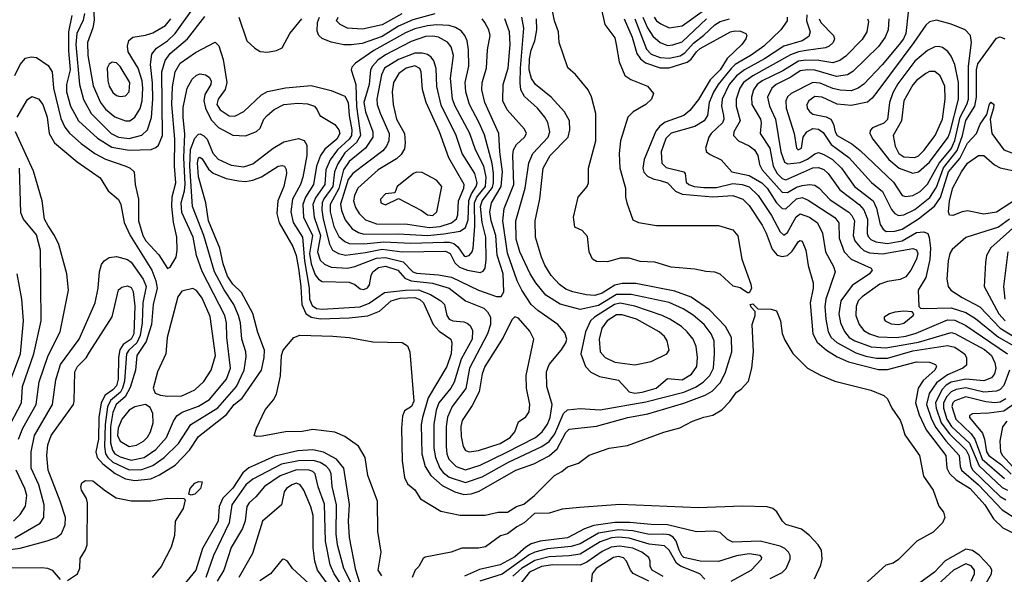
# Model space of a CAD drawing. Extents: x 997028 to 1115134, y 536408 to 618974.
# Tile 342 of 473: x 1040432 to 1045847, y 592702 to 595751. Entities that reach past the tile are written whole.
import ezdxf

# ---------------------------------------------------------------- set-up
doc = ezdxf.new("R2010")
doc.units = 0

msp = doc.modelspace()

# ---------------------------------------------------------------- linework, layer by layer
at = {"layer": '0CON10XD'}
for points in [[(1040833.4, 595945), (1040841.4, 595748.6), (1040833.8, 595706.2), (1040805.9, 595625), (1040806.5, 595555), (1040837, 595387), (1040876.7, 595295), (1040905, 595259.2), (1040955, 595216.3), (1041015, 595195.9), (1041038, 595195), (1041065.5, 595214.5), (1041095, 595263.5), (1041105.9, 595305), (1041110.4, 595375), (1041105.8, 595415), (1041084.1, 595485), (1041029.7, 595575), (1041024.7, 595605.3), (1041032.7, 595637.3), (1041055.3, 595654.7), (1041125, 595665.8), (1041165, 595679), (1041235, 595719.5), (1041263.5, 595755)], [(1040788.5, 595785), (1040782, 595748), (1040746.4, 595675), (1040740.3, 595615), (1040761.5, 595395), (1040782.8, 595312.8), (1040825, 595234.7), (1040934.7, 595125), (1040975, 595104.8), (1041035, 595097.4), (1041104.5, 595115.5), (1041134.7, 595145), (1041157.1, 595212.9), (1041164.1, 595315), (1041163.4, 595403.4), (1041152.2, 595505), (1041158.8, 595561.2), (1041184.9, 595595.1), (1041245.1, 595634.9), (1041288, 595675), (1041403.8, 595836.2)], [(1044445, 594250), (1044435, 594250), (1044395, 594277.5), (1044356.4, 594286.4), (1044285, 594352.5), (1044255, 594363.3), (1044205, 594366.2), (1044145, 594380), (1044015, 594390), (1043925, 594418), (1043845, 594422), (1043785, 594440), (1043735, 594440), (1043665, 594420), (1043605, 594421.2), (1043583.3, 594435), (1043563.3, 594475), (1043555, 594560), (1043525, 594592.5), (1043485, 594610), (1043478.8, 594665), (1043504.1, 594775.9), (1043552.5, 594835), (1043560, 594855), (1043560, 594935), (1043600.8, 595085), (1043601.4, 595235), (1043577.3, 595327.3), (1043558.8, 595365), (1043489.7, 595449.7), (1043446.4, 595486.4), (1043400, 595625), (1043396, 595685), (1043372.9, 595745), (1043355.7, 595834.3)], [(1043630.8, 595815), (1043650, 595725), (1043705, 595651.2), (1043713.1, 595615), (1043729.3, 595519.3), (1043761.2, 595445), (1043793.2, 595423.2), (1043885, 595385.8), (1043917.5, 595345), (1043906.7, 595315), (1043876.2, 595285), (1043805.9, 595244.1), (1043776.7, 595215), (1043735.7, 595085), (1043730, 595015), (1043732.5, 594935), (1043763.8, 594825), (1043763.8, 594775), (1043771.2, 594745), (1043805, 594650), (1043835, 594636.7), (1043935, 594620), (1044275, 594620), (1044355, 594596), (1044382.1, 594562.1), (1044404, 594435), (1044453.3, 594296.7), (1044456.1, 594273.9), (1044445, 594250)], [(1043921.9, 595765), (1043935.3, 595745), (1043957.5, 595727.5), (1044005, 595705.7), (1044075, 595717.7), (1044211.3, 595815)], [(1040354, 592836), (1040434.6, 592845.4), (1040583.5, 592886.5), (1040635, 592905.4), (1040662.7, 592927.3), (1040682.1, 592975), (1040684.2, 593015), (1040655.8, 593105), (1040588.4, 593275), (1040581.7, 593355), (1040587.4, 593415), (1040604.8, 593465.2), (1040727.5, 593635), (1040732.5, 593655), (1040735.9, 593815), (1040750.9, 593845), (1040797.3, 593892.7), (1040817.2, 593922.8), (1040941.7, 594118.3), (1040975, 594266), (1040995, 594281.5), (1041025, 594288.5), (1041045, 594278.8), (1041056.1, 594256.1), (1041065.8, 594175.8), (1041060, 594025), (1041046.2, 593995), (1041002, 593965), (1040983.3, 593936.7), (1040976.2, 593895), (1040973.3, 593775), (1040965, 593739.2), (1040945, 593715.8), (1040902.7, 593687.3), (1040879.7, 593645), (1040867.1, 593565), (1040865.5, 593445), (1040851.9, 593375), (1040859, 593345), (1040889.3, 593309.3), (1040956.7, 593256.7), (1041015, 593227.3), (1041065, 593218.5), (1041152.7, 593227.3), (1041201.5, 593248.5), (1041288.2, 593301.8), (1041365.7, 593384.3), (1041415, 593459.1), (1041569.4, 593580.6), (1041611.2, 593635), (1041655, 593671.4), (1041761.9, 593825), (1041777.6, 593895), (1041778.1, 593935), (1041742.5, 594032.5), (1041715.2, 594135.2), (1041652.2, 594252.2), (1041605, 594297.6), (1041575, 594341.4), (1041551.2, 594408.8), (1041532.9, 594495), (1041470.9, 594645), (1041455.2, 594745.2), (1041415, 594888), (1041409.5, 594965), (1041415, 594992.5), (1041422.5, 594995), (1041435, 594985.6), (1041470.1, 594930.1), (1041497, 594907), (1041567.8, 594877.8), (1041635, 594864.4), (1041675, 594861.5), (1041715, 594868.6), (1041761.9, 594888.1), (1041854.2, 594945), (1041875, 594950.4), (1041888.1, 594945), (1041897.9, 594927.9), (1041898.8, 594905), (1041884.7, 594835), (1041851.6, 594755), (1041846.5, 594685), (1041858.9, 594635), (1041934.2, 594505), (1041952.5, 594455), (1041965, 594382.5), (1041979.3, 594285), (1041984.9, 594184.9), (1042006.3, 594136.3), (1042035, 594115.5), (1042085, 594107.3), (1042245, 594112.3), (1042347.2, 594122.8), (1042411.2, 594148.8), (1042475.3, 594205), (1042525, 594221.2), (1042605, 594224.2), (1042633, 594213), (1042653.6, 594195), (1042706.9, 594075), (1042739.4, 594039.4), (1042803.5, 593995), (1042809.6, 593975), (1042805.6, 593915), (1042781, 593845), (1042678.3, 593671.7), (1042647, 593565), (1042641.1, 593525), (1042644.4, 593365), (1042661.9, 593295), (1042693.8, 593245), (1042755, 593190.9), (1042825, 593155.2), (1042875, 593141.2), (1042915, 593144.8), (1042960.1, 593159.9), (1043161.2, 593275), (1043259.5, 593310.5), (1043345, 593354.4), (1043387.3, 593392.7), (1043435, 593481.3), (1043455, 593499.7), (1043605, 593516.2), (1043776, 593565), (1043886, 593584), (1044085, 593643), (1044202.7, 593687.3), (1044241.2, 593708.8), (1044284.3, 593755), (1044312.3, 593807.7), (1044348.3, 593925), (1044346.3, 594005), (1044313.8, 594063.8), (1044225.5, 594155.5), (1044125, 594226.3), (1044035, 594259.4), (1043820.8, 594300.8), (1043745, 594301.6), (1043705, 594291.5), (1043635, 594248.6), (1043595.2, 594234.8), (1043548.3, 594238.3), (1043474.7, 594255.3), (1043435, 594270.5), (1043401.5, 594295), (1043354.5, 594344.5), (1043320.9, 594400.9), (1043301.8, 594445), (1043269.7, 594555), (1043268, 594645), (1043293.6, 594766.4), (1043312, 594935), (1043350.5, 595005), (1043448.6, 595105), (1043457.9, 595145), (1043455.2, 595195.2), (1043428.7, 595245), (1043354.8, 595324.8), (1043268.2, 595395), (1043247.9, 595427.9), (1043234.6, 595475), (1043236.4, 595535), (1043245, 595584.4), (1043265.2, 595634.9), (1043276.3, 595695), (1043275.2, 595755)], [(1040406.2, 595445), (1040434.5, 595505.5), (1040465, 595539.2), (1040495, 595547.1), (1040525, 595542.9), (1040589.1, 595499.1), (1040610.6, 595465), (1040618.4, 595375), (1040658.1, 595208.1), (1040680.3, 595160.3), (1040706.7, 595126.7), (1040771, 595071), (1040846, 595016), (1040904.5, 594984.5), (1041016.6, 594946.6), (1041040, 594935), (1041061.4, 594915), (1041068.1, 594845), (1041086, 594765), (1041086.1, 594645), (1041108.8, 594565), (1041125.2, 594535), (1041197.9, 594457.9), (1041245, 594384.2), (1041259.7, 594390.3), (1041293.1, 594445), (1041298.5, 594485), (1041296.2, 594555), (1041277.5, 594637.5), (1041268.6, 594725), (1041271.8, 594778.2), (1041291.7, 594855), (1041283.7, 594945), (1041284.8, 595095), (1041268.4, 595285), (1041272, 595382), (1041287.6, 595465), (1041315, 595511.2), (1041399.3, 595570.7), (1041508.3, 595628.3), (1041527.6, 595607.6), (1041552.1, 595532.1), (1041571.4, 595405), (1041563.3, 595366.7), (1041524.2, 595315), (1041515.8, 595285), (1041535, 595256.1), (1041585, 595223.2), (1041615, 595220.7), (1041665, 595246.8), (1041762.2, 595337.8), (1041795, 595357.2), (1041895, 595377.3), (1042035, 595389.2), (1042145, 595362), (1042220.6, 595330.6), (1042239.4, 595295), (1042244.5, 595224.5), (1042258.9, 595145), (1042257.1, 595115), (1042243.9, 595095), (1042179.4, 595035), (1042139.2, 594980.8), (1042115.4, 594925), (1042109.9, 594845), (1042058.6, 594771.4), (1042045.1, 594735), (1042052.6, 594665), (1042086.8, 594565), (1042070.3, 594475), (1042085, 594429.3), (1042108, 594408), (1042145, 594390), (1042234.4, 594384.4), (1042275, 594394.1), (1042395, 594439.5), (1042445, 594444.7), (1042540.4, 594420.4), (1042595, 594365.9), (1042615, 594356.9), (1042735, 594347.7), (1042806.5, 594335), (1042955, 594265.2), (1043055, 594230), (1043080, 594230), (1043095.8, 594255), (1043091.4, 594355), (1043057.5, 594457.5), (1043050.5, 594565), (1043025.8, 594645), (1043018.8, 594695), (1043028, 594745), (1043079.6, 594835), (1043086.7, 594915), (1043072.2, 595025), (1043068.1, 595125), (1042990.7, 595295), (1042974.8, 595365), (1042975.3, 595405), (1043000.3, 595485), (1043005.4, 595585.4), (1043019.3, 595665), (1043011.8, 595695), (1042990.8, 595735), (1042975.2, 595755.2)], [(1040418.9, 595215), (1040475, 595313.1), (1040498.7, 595328.7), (1040535, 595316.7), (1040560, 595285), (1040583.6, 595215), (1040594, 595125), (1040624.6, 595075), (1040749.1, 594969.1), (1040875, 594881.8), (1040919.8, 594809.8), (1040975, 594763.1), (1040988.3, 594735), (1041006.7, 594636.7), (1041039.4, 594565), (1041158.4, 594375), (1041181.3, 594315), (1041187.7, 594275), (1041166.7, 594185), (1041156.7, 594075), (1041128.2, 593981.8), (1041076.5, 593905), (1041068.9, 593825), (1041040, 593730), (1041012, 593678), (1040963.2, 593635), (1040945, 593591.8), (1040931.7, 593515), (1040932.4, 593425), (1040943.2, 593385), (1040956.4, 593365), (1040985, 593348.4), (1041045, 593330.1), (1041116.3, 593343.7), (1041180.7, 593389.3), (1041239.2, 593455), (1041277.5, 593545), (1041296.3, 593573.7), (1041326.2, 593593.8), (1041415, 593626.3), (1041477.1, 593662.9), (1041568.9, 593775), (1041591.6, 593835), (1041572.1, 594005), (1041569.3, 594085), (1041560.2, 594125), (1041436.7, 594366.7), (1041405.6, 594455), (1041385.6, 594555), (1041325, 594691.9), (1041320.3, 594745), (1041339.1, 594810.9), (1041343.3, 594845), (1041335.6, 594994.4), (1041341.4, 595121.4), (1041331, 595215), (1041331.7, 595268.3), (1041353.9, 595375), (1041381.5, 595425), (1041405, 595446.7), (1041425, 595453.1), (1041455, 595448.6), (1041475, 595435.7), (1041485.4, 595415), (1041483.1, 595395), (1041451, 595339), (1041445.8, 595305), (1041453.7, 595265), (1041485, 595199.7), (1041525, 595158), (1041605, 595115.4), (1041675, 595112.9), (1041735, 595136.9), (1041754.6, 595155.4), (1041775, 595204.3), (1041792.9, 595225), (1041832.3, 595257.7), (1041885, 595284.2), (1041962.2, 595292.2), (1042015, 595288.9), (1042054, 595275), (1042068, 595255), (1042083.8, 595225), (1042165, 595174.7), (1042187.4, 595145), (1042193.3, 595125), (1042175.9, 595095), (1042110.5, 595039.5), (1042085.9, 595004.1), (1042064.9, 594945.1), (1042048.5, 594845), (1042003.3, 594775), (1041989, 594735), (1041992.6, 594665), (1042043.1, 594565), (1042026.2, 594465), (1042035, 594409.2), (1042058, 594348), (1042075, 594324.1), (1042095, 594311.1), (1042245, 594309), (1042276, 594296), (1042305, 594271.3), (1042325, 594267.8), (1042345, 594277.7), (1042356.9, 594293.1), (1042365.3, 594345), (1042374.6, 594365.4), (1042405, 594388), (1042445, 594396.6), (1042511.8, 594375), (1042550.5, 594330.5), (1042586, 594316), (1042702.1, 594302.1), (1042794.6, 594275), (1042885, 594205.8), (1042984.5, 594164.5), (1043005, 594144.6), (1043020.7, 594115), (1043021.5, 594075), (1043006, 594024), (1042906.9, 593835), (1042886.4, 593723.6), (1042811.4, 593625), (1042784.6, 593565.4), (1042777.2, 593515), (1042778.1, 593405), (1042781.2, 593365), (1042793.1, 593335), (1042833.6, 593295), (1042885, 593277.2), (1042965, 593301.6), (1043108.4, 593371.6), (1043268.4, 593455), (1043305.1, 593484.9), (1043335, 593526.9), (1043350.6, 593565), (1043361.2, 593635), (1043331.6, 593735), (1043328.8, 593815), (1043343.9, 593855), (1043410.6, 593935), (1043436, 593975), (1043440.8, 593995), (1043430.2, 594030.2), (1043392.2, 594075), (1043282.6, 594152.6), (1043246.1, 594186.1), (1043194.2, 594264.2), (1043168.7, 594315), (1043115, 594466.9), (1043088.6, 594645), (1043096.2, 594713.8), (1043125, 594780.8), (1043149, 594845), (1043143.7, 595005), (1043148.7, 595035), (1043164.5, 595065.5), (1043208.2, 595105), (1043219.5, 595125), (1043209.2, 595149.2), (1043114.1, 595255), (1043090.3, 595305), (1043091.9, 595395), (1043118.8, 595485), (1043129.8, 595615), (1043126.1, 595685), (1043100.2, 595755)], [(1040719, 595775), (1040700.9, 595685), (1040700.8, 595579.2), (1040710, 595475), (1040689.3, 595395), (1040690.2, 595355), (1040711, 595275), (1040755.3, 595195), (1040859.4, 595099.4), (1040940, 595050), (1041035, 595033.8), (1041155, 595038), (1041181.1, 595048.9), (1041195, 595062.2), (1041217.3, 595115), (1041213.9, 595465), (1041232.7, 595527.3), (1041260, 595565), (1041354.4, 595645.6), (1041450.7, 595769.3)], [(1041637.5, 595765), (1041680.8, 595635), (1041725, 595594.3), (1041755, 595577.1), (1041795, 595572.9), (1041845, 595582), (1041875, 595596.2), (1041918.8, 595675), (1041984.2, 595755)], [(1041825.5, 595044.5), (1041885, 595080.3), (1041965, 595097.9), (1041996.2, 595086.2), (1042010.8, 595060.8), (1042010.8, 595005), (1041989.8, 594885), (1041976.7, 594845), (1041933.5, 594765), (1041923.9, 594695), (1041937, 594637), (1041988.4, 594555), (1041998, 594425), (1042025.1, 594275), (1042026.4, 594215), (1042040.2, 594180.2), (1042064.3, 594164.3), (1042095, 594159.9), (1042305, 594173.4), (1042355, 594192.3), (1042439.2, 594250.8), (1042555, 594263.6), (1042625.9, 594265.9), (1042691.4, 594241.4), (1042748.8, 594205), (1042767.7, 594185), (1042780.9, 594125), (1042793.8, 594105), (1042815, 594095.3), (1042875, 594090.6), (1042893.4, 594083.4), (1042909.8, 594069.8), (1042922.7, 594042.7), (1042921.2, 593995), (1042861.1, 593885), (1042822.1, 593757.9), (1042802.6, 593725), (1042737.2, 593645), (1042722.8, 593605), (1042710.5, 593525), (1042710.5, 593395), (1042718.5, 593345), (1042742.7, 593285), (1042761.4, 593261.4), (1042795, 593236.1), (1042885, 593207.5), (1042975, 593238.1), (1043121.4, 593318.6), (1043304.7, 593405.3), (1043345, 593432.4), (1043374.6, 593475), (1043423.9, 593586.1), (1043445, 593606.4), (1043515, 593613.8), (1043625, 593606.9), (1043875, 593650.4), (1044085, 593703.9), (1044148.9, 593731.1), (1044191.3, 593758.7), (1044228, 593795), (1044248.4, 593835), (1044254.3, 593915), (1044250.8, 593985), (1044234.5, 594024.5), (1044196.7, 594075), (1044136.2, 594126.2), (1044081.8, 594161.8), (1044005, 594196), (1043795, 594239.9), (1043715, 594240.4), (1043615, 594179.5), (1043515, 594157.5), (1043405, 594188.2), (1043325, 594236.7), (1043270.5, 594305), (1043239.8, 594355), (1043182.9, 594475), (1043163.4, 594545), (1043161, 594645), (1043213.1, 594825), (1043232.5, 594965), (1043254.7, 595015), (1043338.1, 595105), (1043348.8, 595135), (1043336.1, 595186.1), (1043320.9, 595215), (1043280, 595265), (1043208.1, 595328.1), (1043189, 595365), (1043184.2, 595404.2), (1043186.9, 595485), (1043204.4, 595705), (1043194.4, 595765)], [(1042716.2, 595783.8), (1042595, 595750), (1042515, 595715.7), (1042425, 595658), (1042315, 595620), (1042255, 595612.1), (1042215, 595613.6), (1042145, 595626.7), (1042095, 595648.5), (1042077.1, 595665), (1042068.4, 595688.4), (1042069.8, 595735), (1042081.5, 595765)], [(1042533.4, 595783.4), (1042425, 595722.3), (1042318.4, 595698.4), (1042235, 595704), (1042194.4, 595725), (1042175.5, 595745), (1042184.6, 595765)], [(1043757, 595755), (1043800.5, 595655), (1043827.2, 595565), (1043846.6, 595536.6), (1043874, 595514), (1043955, 595486.1), (1044005, 595485.8), (1044102.9, 595517.1), (1044125.8, 595534.2), (1044154.5, 595575), (1044175, 595592.8), (1044340.6, 595685), (1044365, 595690.2), (1044397.1, 595687.1), (1044425, 595675.6), (1044431.9, 595665), (1044426.5, 595645), (1044403.8, 595615), (1044322.3, 595537.7), (1044285, 595474.8), (1044228.8, 595421.2), (1044165, 595312), (1044118.5, 595251.5), (1044085, 595224.8), (1043982.4, 595187.6), (1043953.4, 595166.6), (1043931.4, 595138.6), (1043866.9, 594983.1), (1043859.6, 594935), (1043865, 594913.8), (1043885, 594891.6), (1043915.7, 594875.7), (1043955, 594867.2), (1043995.9, 594855), (1044039.1, 594809.1), (1044075, 594792.7), (1044245, 594777.7), (1044355, 594784.8), (1044410, 594765), (1044445, 594729.6), (1044515, 594621.2), (1044538.2, 594578.2), (1044569.8, 594489.8), (1044597.6, 594457.6), (1044625, 594449.3), (1044655, 594455.4), (1044680.6, 594479.4), (1044715, 594531.1), (1044725, 594538.1), (1044735, 594534.2), (1044756.5, 594485), (1044769.1, 594399.1), (1044795.3, 594305.3), (1044795.8, 594275), (1044779.6, 594195), (1044793.6, 594023.6), (1044818.1, 593978.1), (1044869.6, 593935), (1044928, 593898), (1044990.5, 593870.5), (1045155, 593828.9), (1045205, 593828.4), (1045365, 593870.8), (1045435, 593868.6), (1045468.9, 593855), (1045473.6, 593845), (1045465.3, 593825), (1045401.5, 593768.5), (1045374.3, 593725), (1045359.6, 593645), (1045379.2, 593579.2), (1045417.2, 593497.2), (1045525.2, 593355), (1045531.1, 593285), (1045545.7, 593255.7), (1045581.9, 593221.9), (1045658.7, 593175), (1045739.4, 593085), (1045787.9, 593007.9), (1045838.8, 592958.8), (1045898.6, 592928.6)], [(1043815.1, 595755), (1043879.3, 595589.3), (1043905, 595562), (1043955, 595543.2), (1044005, 595538.9), (1044065, 595553.1), (1044091.1, 595568.9), (1044137.7, 595622.3), (1044194.5, 595665.5), (1044255, 595723), (1044285, 595741.6), (1044335.5, 595755.5)], [(1043859.3, 595765), (1043885, 595705.7), (1043915, 595661.2), (1043954.8, 595624.8), (1043995, 595609.3), (1044025, 595612), (1044075, 595629.6), (1044210.2, 595755)], [(1044652.7, 595765), (1044652.9, 595745), (1044618.8, 595695), (1044525, 595605.7), (1044455, 595555.2), (1044368, 595505), (1044345, 595483), (1044274.5, 595395), (1044248, 595352), (1044223.9, 595295), (1044214.7, 595225), (1044197.2, 595195), (1044146.1, 595163.9), (1044015, 595126.8), (1043985, 595097.7), (1043959.8, 595025), (1043963.1, 594963.1), (1043988.4, 594938.4), (1044084, 594915), (1044091.4, 594905), (1044097.8, 594857.8), (1044111.4, 594845), (1044141.4, 594835), (1044195, 594828.3), (1044265, 594829.5), (1044355, 594851.5), (1044405.9, 594845.9), (1044445, 594833.2), (1044494.4, 594785), (1044566.6, 594675), (1044615, 594584.6), (1044635, 594566.1), (1044655, 594580.8), (1044703.4, 594666.6), (1044725, 594683.1), (1044775, 594665.2), (1044820, 594635), (1044847, 594577), (1044863.3, 594475), (1044907.3, 594395), (1044916.7, 594365), (1044866, 594215), (1044860.2, 594175), (1044865.5, 594105), (1044879.4, 594035), (1044895.2, 594005), (1044927.1, 593977.1), (1045030.6, 593920.6), (1045085, 593902.3), (1045145, 593890.9), (1045205, 593891.3), (1045345, 593930.5), (1045535, 593959.7), (1045575, 593951.2), (1045628.9, 593915), (1045638.8, 593895), (1045638.5, 593851.5), (1045618.9, 593835), (1045535, 593799.4), (1045475.2, 593755), (1045434.2, 593695.8), (1045419.6, 593635), (1045446.3, 593555), (1045470.3, 593510.3), (1045525, 593436.2), (1045599.8, 593355), (1045604.2, 593295), (1045611.2, 593275), (1045705.5, 593195), (1045835, 593056.3), (1045922.4, 593002.4)], [(1044761.6, 595778.4), (1044758.8, 595745), (1044780.2, 595685), (1044771.6, 595658.4), (1044735.8, 595634.2), (1044633.9, 595606.1), (1044529.2, 595535), (1044417.7, 595475), (1044375, 595442.7), (1044334.5, 595395), (1044296.3, 595315), (1044291.3, 595275), (1044303.7, 595225), (1044305.2, 595205), (1044297.2, 595185), (1044235, 595125.9), (1044222.4, 595105), (1044204.4, 595045), (1044210, 595025), (1044229.3, 595009.3), (1044290.6, 594980.6), (1044348.9, 594915), (1044445, 594893.7), (1044514.3, 594855), (1044542.4, 594825), (1044595, 594744.2), (1044625, 594712.9), (1044645, 594710.6), (1044703.9, 594766.1), (1044735, 594773), (1044768.4, 594758.4), (1044915, 594663.7), (1044936.7, 594635), (1044939.4, 594549.4), (1044965.8, 594475), (1045005, 594433.8), (1045114.2, 594385), (1045120.8, 594375), (1045106.7, 594355), (1045009.7, 594290.3), (1044947.5, 594205), (1044938, 594135), (1044946.1, 594085), (1044967.9, 594037.9), (1044994.7, 594005), (1045025.6, 593985.6), (1045115, 593953.4), (1045195, 593946.5), (1045375, 593978.4), (1045555, 594031.7), (1045575, 594026.4), (1045737.8, 593937.8), (1045776.7, 593905), (1045795.7, 593865), (1045800.9, 593835), (1045793.7, 593805), (1045776.7, 593783.3), (1045734.2, 593765.8), (1045635, 593774.6), (1045555, 593759.5), (1045527.7, 593742.3), (1045503.2, 593716.8), (1045468.8, 593645), (1045472.1, 593615), (1045500.2, 593535), (1045545, 593474), (1045637.8, 593385), (1045651.8, 593355), (1045663.6, 593295), (1045674.9, 593274.9), (1045825, 593129.9), (1045855, 593111.5)], [(1044829.2, 595755), (1044838.4, 595735), (1044908.8, 595665), (1044913.6, 595645), (1044906.5, 595625), (1044884.7, 595605.3), (1044863.8, 595596.2), (1044757.9, 595582.1), (1044715, 595574.9), (1044671.6, 595558.4), (1044465, 595442.8), (1044412.9, 595405), (1044392.6, 595375), (1044372.8, 595315), (1044372.2, 595275), (1044394, 595195), (1044360.4, 595135), (1044357.1, 595115), (1044385, 595085.4), (1044445, 595057.3), (1044473.4, 595035), (1044492.4, 595005), (1044500.5, 594955), (1044514.8, 594925), (1044625, 594802.9), (1044655, 594801.4), (1044705, 594830.3), (1044735, 594839.8), (1044775, 594844.8), (1044805, 594841.2), (1044829.6, 594825), (1044890.1, 594760.1), (1044992.2, 594692.2), (1045008.7, 594675), (1045023.2, 594645), (1045015.7, 594564.3), (1045026.1, 594535), (1045051.8, 594501.8), (1045075, 594482), (1045105, 594469.4), (1045176.7, 594463.3), (1045345, 594492.6), (1045365, 594486.1), (1045372.1, 594465), (1045365.2, 594435), (1045333.6, 594375), (1045305, 594338.5), (1045275, 594322.7), (1045205, 594312.5), (1045162.3, 594297.7), (1045065, 594227.1), (1045043.2, 594205), (1045031.7, 594175), (1045031.2, 594125), (1045048.9, 594075), (1045075, 594042.5), (1045105, 594024.3), (1045155, 594008.3), (1045253.4, 594003.4), (1045305, 594010.7), (1045362.1, 594027.9), (1045535, 594101.4), (1045575, 594099.8), (1045635, 594070.4), (1045865.7, 593915)], [(1045095.4, 595755), (1045100.8, 595740.8), (1045090.7, 595685), (1045065, 595641.8), (1044975, 595550.3), (1044943.5, 595526.5), (1044905, 595514.8), (1044826.7, 595526.7), (1044755, 595529.4), (1044715, 595523.6), (1044629.6, 595470.4), (1044514.8, 595415), (1044488.7, 595395), (1044468.1, 595365), (1044456.5, 595325), (1044459.1, 595285), (1044506.7, 595205), (1044510.5, 595185), (1044505.3, 595125), (1044557.3, 595045), (1044576.9, 594945), (1044597.8, 594905), (1044625, 594878.5), (1044645, 594870.7), (1044795, 594937), (1044825, 594939), (1044855, 594926.7), (1044878.1, 594905), (1044942.7, 594815), (1045048.8, 594735), (1045075, 594705.3), (1045095, 594654), (1045093.5, 594575), (1045098.7, 594558.7), (1045113.5, 594543.5), (1045140, 594530), (1045205, 594521.1), (1045285, 594535.4), (1045365, 594580.7), (1045404.1, 594584.1), (1045426.1, 594576.1), (1045434.2, 594554.2), (1045440.6, 594495), (1045437.4, 594432.6), (1045415.2, 594334.8), (1045374.4, 594265), (1045376.7, 594175), (1045386.1, 594166.1), (1045402.9, 594162.9), (1045555, 594168.1), (1045635, 594141.5), (1045688.8, 594108.8), (1045815, 594005.1), (1045957.9, 593925)], [(1045212.1, 595755), (1045208.4, 595695), (1045191.6, 595655), (1045155, 595603.2), (1045015, 595465.9), (1044985, 595448.8), (1044925, 595439.2), (1044805, 595473.9), (1044764, 595476), (1044725, 595469.4), (1044674, 595436), (1044592.7, 595395), (1044568.6, 595375), (1044545.7, 595325), (1044555.2, 595275.2), (1044589.3, 595205), (1044617.8, 595025), (1044638.1, 594968.1), (1044655, 594958.4), (1044725, 594965.6), (1044765, 594984.9), (1044805, 595014.3), (1044825, 595020.6), (1044855, 595010.2), (1044901.8, 594981.8), (1044952.4, 594935), (1045022.7, 594835), (1045125.3, 594755.3), (1045143.8, 594715), (1045165, 594624.5), (1045180.3, 594600.3), (1045197.1, 594587.1), (1045245, 594587.8), (1045285, 594598.8), (1045375, 594656.5), (1045463.4, 594726.6), (1045495.8, 594774.2), (1045539.8, 594915), (1045602.2, 594987.8), (1045645, 595072.9), (1045694.6, 595125), (1045715, 595176), (1045750.8, 595229.2), (1045765, 595287.5), (1045775, 595297.5), (1045788.8, 595285), (1045788, 595265), (1045769.2, 595205), (1045778.8, 595125), (1045845, 595036), (1045933.4, 595003.4)], [(1045317.8, 595792.2), (1045306.6, 595675), (1045293.7, 595645), (1045268.7, 595615), (1045175, 595503.1), (1045075, 595397.2), (1045042.7, 595375), (1045005, 595360.7), (1044945, 595364.5), (1044905, 595373.2), (1044835, 595402.4), (1044795, 595405.9), (1044674.8, 595345.2), (1044655, 595326.5), (1044645.7, 595304.3), (1044647.1, 595265), (1044692.3, 595125), (1044704.7, 595045), (1044714.4, 595035), (1044732.1, 595045), (1044741.9, 595105), (1044760.5, 595135), (1044795, 595153.1), (1044825, 595149.7), (1044850.6, 595130.6), (1044894.4, 595065), (1044992.7, 594992.7), (1045116.1, 594856.1), (1045177.3, 594807.3), (1045226.9, 594706.9), (1045245.2, 594685.2), (1045265, 594674.8), (1045295, 594678.4), (1045355, 594707.5), (1045437.1, 594772.9), (1045475, 594831), (1045513.2, 594936.8), (1045588.5, 595031.5), (1045618.1, 595115), (1045635, 595197.1), (1045684.4, 595275.6), (1045693.5, 595325), (1045693.6, 595475), (1045702, 595508), (1045805, 595649.5), (1045825, 595656.2), (1045850, 595645)], [(1045305, 594779.2), (1045345, 594784.7), (1045385, 594807), (1045425, 594846.4), (1045488.4, 594961.6), (1045555, 595040.9), (1045575, 595086.2), (1045604.7, 595215.3), (1045641.1, 595285), (1045649.9, 595315), (1045650.5, 595495), (1045666.7, 595625), (1045660.7, 595665), (1045631.5, 595695), (1045555, 595726.2), (1045475, 595748.6), (1045435, 595739.6), (1045415, 595721.8), (1045350.2, 595625), (1045150.8, 595359.2), (1045120.5, 595319.5), (1045095, 595298.2), (1045005, 595278.6), (1044927.6, 595287.6), (1044845, 595325.7), (1044805, 595328), (1044772.5, 595305), (1044761.8, 595285), (1044763.8, 595265), (1044775.9, 595245.9), (1044795, 595231.5), (1044867.7, 595217.7), (1044893.9, 595203.9), (1044907.5, 595177.5), (1044916.3, 595135), (1044928.4, 595115), (1045008.1, 595068.1), (1045055, 595032.1), (1045237.8, 594857.8), (1045285, 594784.5), (1045305, 594779.2)], [(1042965, 594362), (1042980.5, 594369.5), (1042991.8, 594385), (1042998.1, 594431.9), (1042995.4, 594555), (1042975.5, 594635.5), (1042966.8, 594725), (1042976.1, 594755), (1043031.7, 594828.3), (1043038.3, 594855), (1043038.2, 594908.2), (1043030.2, 594960.2), (1042988, 595118), (1042959.6, 595185), (1042905.7, 595285), (1042886.1, 595355), (1042882.6, 595405), (1042902, 595495), (1042901, 595585), (1042892.4, 595635), (1042880.4, 595665), (1042859.5, 595689.5), (1042828.8, 595708.8), (1042795, 595718.7), (1042725, 595722.3), (1042675, 595717.8), (1042605, 595700.5), (1042555, 595679.4), (1042379.1, 595580.9), (1042278.5, 595511.5), (1042259.2, 595490.8), (1042255.4, 595475), (1042280.2, 595395), (1042284.4, 595274.4), (1042306.8, 595115), (1042284.9, 595075.1), (1042221.4, 595018.6), (1042181.1, 594958.9), (1042163.2, 594915), (1042154.7, 594835), (1042104.2, 594765.8), (1042095.5, 594744.5), (1042093.1, 594705), (1042100.5, 594655), (1042136.4, 594516.4), (1042152.5, 594485), (1042185, 594465.2), (1042225, 594456.2), (1042335, 594472), (1042425, 594488.8), (1042535, 594475.6), (1042775, 594478), (1042799.8, 594465), (1042824.9, 594414.9), (1042850.7, 594390.7), (1042895, 594374.4), (1042965, 594362)], [(1042885, 594450), (1042905, 594454.8), (1042921.6, 594475), (1042926.5, 594495), (1042934.7, 594615.3), (1042934.4, 594745), (1042946.3, 594775), (1042994, 594835), (1042997.6, 594885), (1042985.1, 594945), (1042939.2, 595035), (1042908.8, 595125), (1042827.6, 595275), (1042812, 595315), (1042801, 595429), (1042817.7, 595555), (1042805, 595602.2), (1042785, 595627.3), (1042735.6, 595655), (1042705, 595661.2), (1042665, 595657.9), (1042585, 595631.2), (1042445, 595558.5), (1042402.2, 595527.8), (1042372, 595495), (1042362.1, 595475), (1042354.2, 595395), (1042325.1, 595295), (1042334.5, 595244.5), (1042374.4, 595135), (1042374.8, 595105.2), (1042334.3, 595045), (1042245, 594972.4), (1042213, 594925), (1042186.6, 594823.4), (1042140.2, 594735), (1042140.4, 594695), (1042159.1, 594615), (1042188.4, 594558.4), (1042221.2, 594531.2), (1042245, 594521.6), (1042325, 594518.8), (1042435, 594529.4), (1042582.6, 594522.6), (1042765, 594529), (1042795, 594528.7), (1042820.8, 594520.8), (1042842.4, 594502.4), (1042875, 594454.3), (1042885, 594450)], [(1045345, 594906.9), (1045375, 594914.7), (1045435, 594967.5), (1045537.8, 595105), (1045550.3, 595135), (1045595.1, 595314.9), (1045594.8, 595405), (1045575.5, 595505.5), (1045555, 595550.6), (1045535.8, 595575.8), (1045507.3, 595597.3), (1045485, 595604.5), (1045465, 595602.1), (1045425, 595581.3), (1045355, 595522.4), (1045262.2, 595397.8), (1045235, 595349.6), (1045216.6, 595295), (1045205, 595202.9), (1045185, 595181.9), (1045122.6, 595157.4), (1045108.7, 595141.3), (1045107.5, 595125), (1045123.9, 595095), (1045212.6, 594982.6), (1045268.2, 594935), (1045345, 594906.9)], [(1042675, 594565.3), (1042765, 594574.2), (1042855, 594588.5), (1042885, 594608.4), (1042899.6, 594650.4), (1042902.5, 594757.5), (1042916.2, 594793.8), (1042943.3, 594835), (1042948.1, 594855), (1042934.8, 594905), (1042866, 595015), (1042832.2, 595115), (1042750.9, 595280.9), (1042726.7, 595383.3), (1042722.5, 595482.5), (1042710.6, 595525), (1042696.2, 595545), (1042675, 595559.4), (1042645, 595567.5), (1042605, 595567.9), (1042515, 595532.3), (1042438.7, 595485), (1042421.9, 595448.1), (1042397.3, 595315), (1042397.5, 595285), (1042415, 595236.7), (1042465.2, 595125), (1042462.9, 595085), (1042449.5, 595055), (1042429, 595031), (1042265, 594904.8), (1042238.1, 594871.9), (1042197.2, 594737.2), (1042201.8, 594701.8), (1042221.5, 594651.5), (1042261.5, 594601.5), (1042295, 594580.5), (1042325, 594572), (1042515, 594573.3), (1042675, 594565.3)], [(1040985, 595329.6), (1041015, 595333.3), (1041035.2, 595354.8), (1041037.9, 595405), (1040985, 595494.6), (1040965, 595514), (1040941.7, 595518.3), (1040923.7, 595506.3), (1040913.3, 595485), (1040916.4, 595415), (1040924.2, 595385), (1040945, 595351.2), (1040965, 595333.8), (1040985, 595329.6)], [(1042685, 594608.9), (1042745, 594614.2), (1042807.5, 594635), (1042833.7, 594656.3), (1042841.5, 594678.5), (1042845.2, 594755), (1042874.3, 594825), (1042876.5, 594845), (1042792.5, 594992.5), (1042741.9, 595135), (1042667.7, 595295), (1042647.2, 595367.2), (1042640.8, 595465), (1042632.5, 595482.5), (1042605, 595497.8), (1042557.3, 595485), (1042516.9, 595455), (1042489, 595405), (1042481.7, 595355), (1042485.7, 595285), (1042504.8, 595205), (1042548.4, 595125), (1042551.9, 595075), (1042548, 595042), (1042530.8, 595009.2), (1042504.3, 594985.7), (1042467.1, 594965), (1042404.7, 594925), (1042292.9, 594825), (1042274.2, 594785), (1042268.4, 594755), (1042278.6, 594718.6), (1042300, 594685), (1042335, 594651.1), (1042395, 594629.2), (1042565, 594627.8), (1042685, 594608.9)], [(1045355, 594993.5), (1045375, 595003.3), (1045405, 595032.5), (1045467.3, 595115), (1045507.5, 595205), (1045522.9, 595315), (1045520.7, 595385), (1045495, 595442.7), (1045465, 595466.8), (1045435, 595466.7), (1045415, 595456), (1045365, 595417.2), (1045345, 595392.5), (1045294.8, 595305), (1045281.6, 595195), (1045235.8, 595115), (1045247.9, 595055), (1045267.7, 595015), (1045295, 594998.1), (1045355, 594993.5)], [(1040405, 592903.4), (1040545, 592982.7), (1040564.7, 593015), (1040566.1, 593085), (1040538.5, 593195), (1040495.2, 593285), (1040494.8, 593375), (1040513.7, 593466.3), (1040612.5, 593635), (1040630.9, 593770.9), (1040656, 593855), (1040759.7, 593995), (1040847.2, 594195), (1040864.1, 594275), (1040870.5, 594365), (1040882.5, 594405), (1040896.2, 594425), (1040925, 594444), (1040965, 594449.4), (1041025, 594433.6), (1041045, 594417.7), (1041111.5, 594325), (1041127.7, 594285), (1041108.9, 594195), (1041105.3, 594085), (1041095.7, 594015), (1041076, 593975), (1041032.3, 593935), (1041020.3, 593915), (1041008.4, 593765), (1040998.4, 593725), (1040986, 593704), (1040932.6, 593657.4), (1040915, 593622.3), (1040901.9, 593525), (1040899.7, 593405), (1040904.9, 593364.9), (1040916.5, 593345), (1040945, 593319.5), (1041035, 593276.5), (1041105, 593278.2), (1041165, 593300.5), (1041227.1, 593345), (1041305, 593421), (1041373.4, 593526.6), (1041521.7, 593618.3), (1041625.2, 593735), (1041667.1, 593825), (1041677.3, 593897.3), (1041675.8, 593925), (1041653.5, 593995), (1041646, 594085), (1041636.4, 594125), (1041610, 594185), (1041556.3, 594266.3), (1041503.3, 594365), (1041444.6, 594565), (1041382.8, 594725), (1041368.2, 594945), (1041372.3, 595037.7), (1041395, 595099.7), (1041415, 595120.9), (1041425, 595122.9), (1041445, 595113.3), (1041463.5, 595093.5), (1041495, 595018.2), (1041523.9, 594983.9), (1041595, 594951.2), (1041665, 594942), (1041715, 594958.3), (1041825.5, 595044.5)], [(1040426.4, 593445), (1040449.4, 593505), (1040523.8, 593636.2), (1040538.7, 593761.3), (1040589.3, 593905), (1040654.3, 594035.7), (1040700.4, 594265), (1040691.2, 594355), (1040646.9, 594515), (1040624.7, 594565), (1040588.3, 594618.3), (1040568.4, 594655), (1040555.8, 594755), (1040508.1, 594918.1), (1040409.4, 595135)], [(1045565, 594674.3), (1045545.8, 594675.8), (1045540.5, 594695), (1045545.8, 594755.8), (1045565, 594826.9), (1045611.1, 594915), (1045645, 594962.5), (1045705, 595004.6), (1045735, 595005.4), (1045792.7, 594952.7), (1045825, 594936), (1045995, 594900), (1046006.2, 594895), (1046023.1, 594873.1), (1046025.6, 594855), (1046008.5, 594835), (1045961.8, 594808.2), (1045915, 594764.7), (1045805, 594693.3), (1045735, 594682.3), (1045645, 594701.2), (1045614.7, 594695.3), (1045565, 594674.3)], [(1040363.5, 593495), (1040441.5, 593645), (1040447.3, 593735), (1040511, 593915), (1040550.6, 594095), (1040546.7, 594485), (1040525, 594568.2), (1040452.5, 594655), (1040439.5, 594689.5), (1040431.2, 594935)], [(1042705, 594674.6), (1042727.3, 594695), (1042753.1, 594835), (1042725, 594869.4), (1042645, 594911.2), (1042615, 594913.8), (1042597.5, 594905), (1042508.8, 594835), (1042495, 594800), (1042445, 594793.8), (1042416, 594765), (1042418.8, 594745), (1042445, 594732.9), (1042515, 594767.5), (1042642.5, 594702.5), (1042675, 594678.8), (1042705, 594674.6)], [(1045978.9, 594681.1), (1045773.8, 594496.2), (1045750, 594455), (1045743.8, 594416.2), (1045736.8, 594285), (1045817.6, 594135), (1045852.1, 594095)], [(1045876.7, 594655), (1045815, 594610.6), (1045635, 594552.9), (1045561.3, 594488.7), (1045547.7, 594465), (1045539.1, 594425), (1045531.9, 594325), (1045539.1, 594285), (1045553.2, 594265), (1045615, 594224.7), (1045713.5, 594173.5), (1045824.9, 594054.9), (1045905, 594006.4)], [(1045867, 594475), (1045842, 594285), (1045849.4, 594215)], [(1040357.4, 593705), (1040436.3, 593915), (1040453.5, 594095), (1040444.5, 594214.5), (1040418.1, 594355)], [(1041245, 593680.8), (1041325, 593683.2), (1041395, 593715.9), (1041445, 593762.3), (1041484.7, 593825), (1041509.8, 593905), (1041479.1, 594119.1), (1041435, 594219.6), (1041405, 594262.7), (1041385, 594273.3), (1041325, 594258), (1041301.7, 594228.3), (1041244, 594005), (1041235.5, 593915), (1041189.6, 593815), (1041165.7, 593725.7), (1041178.1, 593698.1), (1041207.2, 593687.2), (1041245, 593680.8)], [(1042424.1, 592694.1), (1042403.3, 592725), (1042420, 592825), (1042402.7, 592937.3), (1042400, 593105), (1042347.5, 593245), (1042332, 593345), (1042295, 593406.2), (1042220, 593460), (1042165, 593484.2), (1042045, 593499.2), (1041985, 593488), (1041893.9, 593486.1), (1041765, 593462), (1041735, 593460), (1041722.5, 593465), (1041733.8, 593505), (1041783.2, 593606.8), (1041828.1, 593661.9), (1041845, 593692.5), (1041867, 593793), (1041872.7, 593905), (1041880.5, 593935), (1041940, 594005), (1041972.7, 594017.3), (1042155, 594011.8), (1042245, 594004.3), (1042375, 593980), (1042535, 593976.2), (1042565, 593957.5), (1042578.8, 593925), (1042600.4, 593655), (1042586.7, 593625), (1042549.3, 593600.7), (1042538.2, 593571.8), (1042531.8, 593505), (1042535.4, 593325.4), (1042548.6, 593235), (1042565, 593200), (1042605, 593166.2), (1042637.1, 593117.1), (1042748.8, 593048.8), (1042855, 593027.1), (1042992.7, 593027.3), (1043063.6, 593043.6), (1043115, 593043.3), (1043164.1, 593075.9), (1043205, 593087.5), (1043264.2, 593135.8), (1043373.3, 593245), (1043413.1, 593266.9), (1043445, 593294), (1043505, 593313.8), (1043565, 593358), (1043675, 593395.7), (1043775, 593411.2), (1043975, 593484.2), (1044062.5, 593507.5), (1044133.3, 593545), (1044194.5, 593565.5), (1044245, 593577.1), (1044293, 593607), (1044337.7, 593652.3), (1044375, 593703.8), (1044399.5, 593720.5), (1044440, 593765), (1044458, 593835), (1044467.5, 593925), (1044460.8, 594075), (1044476.7, 594125), (1044477.5, 594147.5), (1044455, 594170), (1044450, 594185), (1044465, 594190), (1044492.5, 594162.5), (1044565, 594160), (1044595, 594150), (1044615.8, 594095.8), (1044625.8, 594025.8), (1044640.3, 593990.3), (1044685, 593916.7), (1044765, 593836.2), (1044837, 593797), (1044915, 593764), (1045112.5, 593715), (1045185, 593686), (1045205, 593666.7), (1045228.8, 593615), (1045275, 593550), (1045283.1, 593525), (1045299.7, 593469.7), (1045380, 593355), (1045402.7, 593242.7), (1045456, 593165), (1045486.4, 593076.4), (1045513.6, 593043.6), (1045520, 593015), (1045506.7, 592985), (1045455.8, 592934.2), (1045365.9, 592884.1), (1045265, 592783.3), (1045235.9, 592764.1), (1045196.4, 592753.6), (1045076.2, 592645)], [(1043815, 593698.1), (1043855, 593703.4), (1043931.8, 593725), (1043995, 593778.8), (1044075, 593771.5), (1044127.2, 593802.8), (1044156.8, 593845), (1044159.5, 593895), (1044152.8, 593955), (1044136.8, 593995), (1044103.9, 594035), (1044072.1, 594065), (1044008.2, 594105), (1043965.2, 594125.2), (1043815, 594176.1), (1043735, 594193.2), (1043703.4, 594185), (1043593.7, 594116.3), (1043570.7, 594095), (1043544, 594036), (1043518.2, 593915), (1043543.8, 593845), (1043573.2, 593813.2), (1043620.5, 593790.5), (1043725, 593768.7), (1043785, 593704.8), (1043815, 593698.1)], [(1042905, 593376.4), (1042955, 593383.5), (1043075, 593422.1), (1043129.2, 593455), (1043156.2, 593485), (1043175, 593541.2), (1043215, 593567.5), (1043234.5, 593595.5), (1043238.8, 593635), (1043219.7, 593725), (1043217.5, 593795), (1043259.2, 593995), (1043238.7, 594038.7), (1043175, 594110), (1043155, 594118.1), (1043138.1, 594101.9), (1043090.6, 594005), (1042990, 593845), (1042975.3, 593805), (1042959.8, 593705), (1042920.5, 593629.5), (1042865, 593547.1), (1042858.6, 593515), (1042860.5, 593459.5), (1042871.6, 593405), (1042885, 593382.2), (1042905, 593376.4)], [(1043815, 593854.7), (1043905, 593872.5), (1043992.2, 593915), (1044003.6, 593935), (1043993.8, 593985), (1043978.9, 594008.9), (1043948.8, 594035), (1043825.4, 594105.4), (1043745, 594129.6), (1043715, 594129.6), (1043663.8, 594095), (1043634.2, 594055), (1043619.3, 593995), (1043625.3, 593925), (1043651.5, 593895), (1043705, 593869.1), (1043815, 593854.7)], [(1045265, 594075.3), (1045295, 594083.5), (1045346.2, 594125), (1045350, 594135), (1045340, 594145), (1045295, 594148.5), (1045245, 594142.8), (1045215, 594134.6), (1045187.1, 594115), (1045185.7, 594105), (1045192.9, 594095), (1045225, 594080), (1045265, 594075.3)], [(1045876.2, 593825), (1045845, 593739.7), (1045825, 593718.1), (1045805, 593708.3), (1045735, 593703.1), (1045635, 593726.8), (1045582, 593718), (1045555, 593706.1), (1045530.6, 593679.4), (1045512.7, 593645), (1045513.7, 593615), (1045530.7, 593555), (1045557.5, 593515), (1045655, 593422.7), (1045709.1, 593299.1), (1045835, 593179.6), (1045865, 593164.3)], [(1041035, 593405.8), (1041075, 593413.2), (1041113.8, 593435), (1041135, 593456.4), (1041152, 593485), (1041167.3, 593535), (1041165, 593586.2), (1041149.3, 593619.3), (1041125, 593636), (1041065, 593623.6), (1041035, 593604.6), (1040994.7, 593555), (1040974.5, 593505), (1040971, 593465), (1040985, 593434), (1041035, 593405.8)], [(1045855, 593666.7), (1045825, 593648.7), (1045795, 593644.9), (1045745, 593650.1), (1045635, 593678.8), (1045575, 593656.8), (1045563.8, 593645), (1045559.2, 593625), (1045580.8, 593555), (1045664.2, 593474.2), (1045685.5, 593445.5), (1045725.9, 593335.9), (1045849.2, 593229.3)], [(1045905, 593641.7), (1045845, 593599), (1045762.5, 593587.5), (1045672.5, 593585), (1045655.7, 593575), (1045655.5, 593565), (1045727.4, 593477.4), (1045739, 593445), (1045750.1, 593375), (1045761.8, 593355), (1045831, 593305), (1045885, 593253.7)], [(1045860.5, 593545), (1045836.5, 593513.5), (1045821.9, 593435), (1045826.8, 593375), (1045837.8, 593355), (1045895, 593293.6)], [(1042338, 592545), (1042280.3, 592725), (1042246.8, 592905), (1042240.7, 592995), (1042246.1, 593086.1), (1042215.7, 593285), (1042174.1, 593335), (1042103.7, 593373.7), (1042045, 593387.3), (1041961.4, 593381.4), (1041835, 593351.2), (1041692.3, 593287.7), (1041659.7, 593260.3), (1041605, 593175.2), (1041549.6, 593120.4), (1041529.7, 593075), (1041523.2, 592995), (1041438.5, 592845), (1041401.1, 592725), (1041334.7, 592645)], [(1042047.6, 593327.6), (1041965, 593327), (1041872.8, 593307.2), (1041714.7, 593225.3), (1041676.5, 593193.5), (1041598.4, 593085), (1041584.5, 592985), (1041498.1, 592805), (1041456.1, 592685)], [(1042255.2, 592655.2), (1042214.2, 592735), (1042180.5, 592865), (1042173.5, 592925), (1042174.5, 593085), (1042150.8, 593185), (1042144.8, 593255), (1042136.9, 593276.9), (1042117.7, 593297.7), (1042085, 593316.9), (1042047.6, 593327.6)], [(1040397.7, 592995), (1040435, 593031.8), (1040465, 593077.5), (1040471.1, 593135), (1040460, 593175), (1040412.7, 593275)], [(1042241.6, 592581.6), (1042161.5, 592705), (1042139.6, 592755), (1042113.6, 592885), (1042107.8, 593087.8), (1042073.1, 593183.1), (1042057.1, 593255), (1042045, 593267.9), (1042025, 593275.5), (1041955, 593277.1), (1041865.6, 593244.4), (1041779.3, 593185), (1041731.4, 593128.6), (1041693.8, 593095), (1041681.6, 593075), (1041673.2, 592996.8), (1041658.3, 592955), (1041595, 592850.5), (1041554.5, 592725.5), (1041517.8, 592665)], [(1040695, 592668), (1040751.2, 592705), (1040763.6, 592736.4), (1040765, 592790), (1040793.6, 592836.4), (1040803.3, 592865), (1040806.2, 593095), (1040799.5, 593119.5), (1040772, 593165), (1040768.8, 593185), (1040774.1, 593205.9), (1040795, 593218.8), (1040835, 593215.8), (1040905, 593162), (1040962.7, 593122.7), (1041045, 593107.1), (1041153, 593107), (1041245, 593121.2), (1041335, 593120), (1041341.7, 593111.7), (1041331.2, 593065), (1041286.7, 592995), (1041283.8, 592915), (1041265, 592852.5), (1041211.2, 592745), (1041161.2, 592685)], [(1041375, 593137.5), (1041362.5, 593142.5), (1041370, 593175), (1041395, 593203.8), (1041415, 593213.3), (1041435, 593210), (1041426.2, 593175), (1041395, 593143.3), (1041375, 593137.5)], [(1042185, 592567.9), (1042069.3, 592725), (1042054.8, 592775), (1042047.2, 592847.2), (1042045.6, 593025), (1042033.5, 593073.5), (1041994.8, 593165), (1041975.1, 593195.1), (1041955, 593203.7), (1041928.5, 593195), (1041900, 593175), (1041886.2, 593155), (1041871.8, 593085), (1041767.5, 592995), (1041712.8, 592817.2), (1041637.4, 592685)], [(1044802.9, 592677.1), (1044837.7, 592752.3), (1044846.2, 592785), (1044841.2, 592835), (1044824.2, 592864.2), (1044775.7, 592915.7), (1044731.2, 592951.2), (1044645, 592975.8), (1044626.9, 592995), (1044596.4, 593046.4), (1044573.8, 593063.8), (1044543.6, 593073.6), (1044405, 593076.7), (1044165, 593067.5), (1043735, 593086.9), (1043510.3, 593070.3), (1043415, 593060), (1043345, 593038.8), (1043263, 593037), (1043206.7, 592985), (1043165.9, 592964.1), (1043115.9, 592924.1), (1043076.4, 592913.6), (1042995, 592853.3), (1042955, 592846.2), (1042863.9, 592846.1), (1042805, 592824), (1042663, 592797), (1042650.7, 592789.3), (1042626.7, 592745), (1042607.5, 592725), (1042590, 592685)], [(1044559.8, 592680.2), (1044625, 592711.6), (1044646.7, 592735), (1044669.2, 592785), (1044669.2, 592805), (1044660, 592825), (1044640.4, 592845), (1044615, 592857.9), (1044503.9, 592883.9), (1044355, 592878.5), (1044324.2, 592894.2), (1044285, 592931.4), (1044249.8, 592940.2), (1044155, 592935.2), (1043995, 592974.4), (1043905, 592975.5), (1043787.6, 592987.6), (1043705, 592987.3), (1043589.6, 592970.4), (1043538.1, 592951.9), (1043445, 592903.5), (1043295, 592883.8), (1043245, 592870), (1043215, 592852.1), (1043155, 592799.4), (1043075, 592754.5), (1042961.3, 592728.7), (1042877.7, 592692.3)], [(1044345.1, 592664.9), (1044454.4, 592725), (1044512.5, 592785), (1044514.2, 592795), (1044504, 592805), (1044445, 592815.7), (1044375, 592804.7), (1044275, 592773.5), (1044175, 592774.6), (1044085, 592794.5), (1044073.3, 592805), (1044060, 592835), (1044042.9, 592885), (1044025.7, 592905.7), (1044005, 592918.8), (1043975, 592924), (1043895, 592921.6), (1043805, 592941.6), (1043725, 592947.6), (1043615, 592928.9), (1043515, 592870.7), (1043465.5, 592854.5), (1043335, 592843.1), (1043265, 592824.9), (1043235, 592809.9), (1043085, 592703.4), (1042962.5, 592665)], [(1044201.2, 592675), (1044172.5, 592705), (1044067.3, 592747.3), (1044044.1, 592764.1), (1044005, 592835.3), (1043978.7, 592858.7), (1043895, 592867.8), (1043785, 592900.4), (1043725, 592906.4), (1043687.9, 592902.1), (1043625, 592881.7), (1043515, 592812.5), (1043455, 592803.1), (1043345, 592799.4), (1043265, 592778.5), (1043191.6, 592735), (1043145, 592692.2)], [(1039809.3, 592660.7), (1039842.6, 592707.4), (1039880.8, 592805), (1039897.5, 592815), (1039935, 592820), (1040035, 592819.5), (1040105, 592809.5), (1040148.8, 592795), (1040207, 592757), (1040295, 592737.5), (1040555, 592740), (1040585.5, 592735.5), (1040611.2, 592725), (1040654.3, 592674.3)], [(1043970.5, 592690.5), (1043911.1, 592725), (1043900, 592745), (1043900, 592775), (1043892.1, 592795), (1043854.1, 592824.1), (1043805, 592846.5), (1043732.3, 592857.7), (1043685, 592851), (1043635, 592827.3), (1043551.5, 592768.5), (1043515, 592751.9), (1043365, 592754.9), (1043302.1, 592745), (1043235.7, 592715), (1043180.6, 592645)], [(1045725.5, 592614.5), (1045776.8, 592705), (1045778.9, 592725), (1045771, 592741), (1045708.1, 592808.1), (1045673, 592833), (1045635, 592840.2), (1045522.9, 592777.1), (1045462.7, 592715), (1045355, 592635.3)], [(1042025, 592650.6), (1041932.5, 592735), (1041904.4, 592774.4), (1041885, 592786.2), (1041875, 592784), (1041811.8, 592705), (1041753, 592667)], [(1043893.1, 592665), (1043806.6, 592706.6), (1043791, 592725), (1043770, 592775), (1043752.1, 592792.1), (1043725, 592800.4), (1043698.2, 592795), (1043602.7, 592735), (1043581.2, 592705), (1043574.1, 592635)], [(1045665, 592665.4), (1045682.9, 592705), (1045682.8, 592725), (1045665, 592749.1), (1045635, 592760.4), (1045567.2, 592725), (1045440.9, 592609.1)]]:
    msp.add_lwpolyline(points, dxfattribs=at)

doc.saveas('drawing.dxf')
